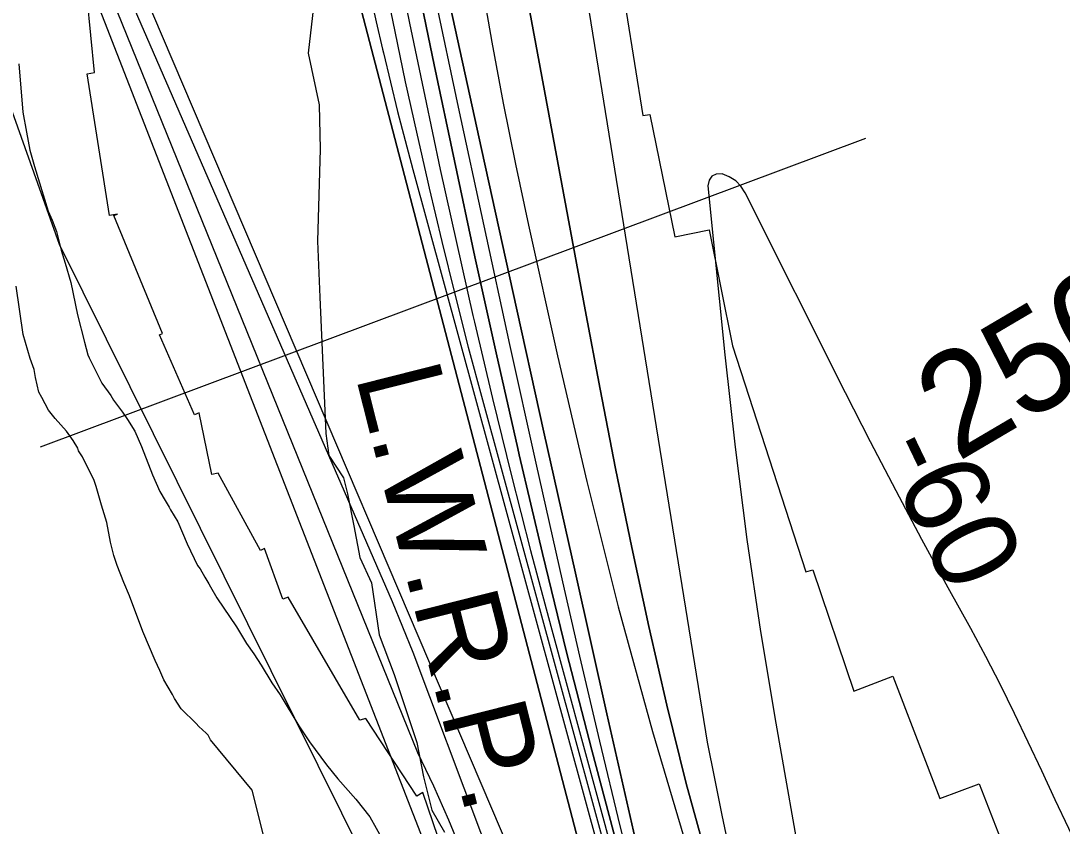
# Model space of a CAD drawing. Extents: x 3279314 to 3317160, y 734079 to 759431.
# Drawn here: x 3284746 to 3285762, y 756153 to 756939 of the extents above; entities that cross this region are included whole.
import ezdxf

# ---------------------------------------------------------------- set-up
doc = ezdxf.new("R2010")
doc.units = 0
for name, color, linetype in [('V-RIVR-EDGE', 7, 'Continuous'), ('V-RIVR-IDEN', 7, 'Continuous'), ('V-RIVR-RANG', 7, 'Continuous'), ('V-RRAP-RVMT', 7, 'Continuous'), ('V-SITE-VEGE', 7, 'Continuous'), ('V-TOPO-DPTH', 7, 'Continuous'), ('V-TOPO-MAJR', 7, 'Continuous'), ('V-TOPO-MINR', 7, 'Continuous'), ('V-TOPO-MINR-IDEN', 7, 'Continuous'), ('V-TOPO-WATR', 7, 'Continuous'), ('V-TOPO-WATR-IDEN', 7, 'Continuous')]:
    doc.layers.add(name, color=color, linetype=linetype)

msp = doc.modelspace()

# ---------------------------------------------------------------- linework, layer by layer
at = {"layer": 'V-RIVR-EDGE'}
msp.add_lwpolyline([(3285031.3, 756952.9), (3285026, 756907.7), (3285036.7, 756857.2), (3285037.9, 756813.8), (3285035.1, 756724.2), (3285037.6, 756669.4), (3285043.3, 756536.4), (3285046.3, 756515.1), (3285060.6, 756493.3), (3285064.5, 756477.7), (3285070.5, 756446.4), (3285076.5, 756415.5), (3285087.8, 756390.7), (3285095.5, 756340.2), (3285110.1, 756301.5), (3285132.1, 756235), (3285138.6, 756201.5), (3285146.8, 756168.9), (3285159.3, 756147.5)], dxfattribs=at)
at = {"layer": 'V-RIVR-RANG'}
msp.add_line((3284764.8, 756523.6), (3285570.4, 756824.7), dxfattribs=at)
at = {"layer": 'V-RRAP-RVMT'}
for p, q in [((3284817.4, 756888.8), (3284805.3, 757013.9)), ((3285336.4, 756948.3), (3285352.6, 756846.8)), ((3284810.2, 756887.5), (3284817.4, 756888.8)), ((3284832.1, 756749.3), (3284810.2, 756887.5)), ((3285352.6, 756846.8), (3285359.4, 756847.8)), ((3285359.4, 756847.8), (3285384, 756728.3)), ((3284840, 756750.5), (3284832.1, 756749.3)), ((3284836.5, 756749.1), (3284840, 756750.5)), ((3284884, 756634), (3284836.5, 756749.1)), ((3285384, 756728.3), (3285417.4, 756735.3)), ((3285417.4, 756735.3), (3285440.3, 756622.2)), ((3284881.1, 756632.7), (3284884, 756634)), ((3284915.2, 756554.8), (3284881.1, 756632.7)), ((3285440.3, 756622.2), (3285511.8, 756401.4)), ((3284919.8, 756556.8), (3284915.2, 756554.8)), ((3284932, 756496.5), (3284919.8, 756556.8)), ((3284938.3, 756497.8), (3284932, 756496.5)), ((3284979.7, 756422.2), (3284938.3, 756497.8)), ((3284983.6, 756424.3), (3284979.7, 756422.2)), ((3285001.4, 756375), (3284983.6, 756424.3)), ((3285511.8, 756401.4), (3285518.8, 756403.5)), ((3285518.8, 756403.5), (3285558.6, 756285.2)), ((3285006.7, 756376.9), (3285001.4, 756375)), ((3285076.5, 756256.7), (3285006.7, 756376.9)), ((3285558.6, 756285.2), (3285596.8, 756299.8)), ((3285596.8, 756299.8), (3285642.5, 756180.4)), ((3285082.3, 756258.5), (3285076.5, 756256.7)), ((3285132.1, 756182.8), (3285082.3, 756258.5)), ((3285642.5, 756180.4), (3285681, 756194.7)), ((3285681, 756194.7), (3285766, 755976.1)), ((3285138, 756186.3), (3285132.1, 756182.8)), ((3285152.9, 756142.2), (3285138, 756186.3))]:
    msp.add_line(p, q, dxfattribs=at)
at = {"layer": 'V-SITE-VEGE'}
for p, q in [((3284743.5, 756897.1), (3284747.7, 756849.9)), ((3284747.7, 756849.9), (3284751.1, 756830.5)), ((3284751.1, 756830.5), (3284754.5, 756813)), ((3284754.5, 756813), (3284759.1, 756796.9)), ((3284759.1, 756796.9), (3284772.4, 756753.6)), ((3284772.4, 756753.6), (3284776.3, 756744.6)), ((3284776.3, 756744.6), (3284780.3, 756733.6)), ((3284780.3, 756733.6), (3284785, 756715.5)), ((3284785, 756715.5), (3284788.9, 756702.6)), ((3284788.9, 756702.6), (3284794.3, 756683.9)), ((3284794.3, 756683.9), (3284801, 756652.2)), ((3284748, 756633), (3284741.2, 756680.2)), ((3284801, 756652.2), (3284807.6, 756625.7)), ((3284754.7, 756609.8), (3284748, 756633)), ((3284807.6, 756625.7), (3284811, 756613.4)), ((3284811, 756613.4), (3284812.3, 756610.2)), ((3284758.7, 756598.8), (3284754.7, 756609.8)), ((3284812.3, 756610.2), (3284824.8, 756585.7)), ((3284760, 756591.1), (3284758.7, 756598.8)), ((3284763.3, 756576.8), (3284760, 756591.1)), ((3284824.8, 756585.7), (3284833.3, 756573.5)), ((3284766, 756571.7), (3284763.3, 756576.8)), ((3284772.5, 756559.4), (3284766, 756571.7)), ((3284833.3, 756573.5), (3284835.9, 756569)), ((3284835.9, 756569), (3284845, 756557.4)), ((3284779.1, 756551.1), (3284772.5, 756559.4)), ((3284790.2, 756538.8), (3284779.1, 756551.1)), ((3284845, 756557.4), (3284849.6, 756550.3)), ((3284849.6, 756550.3), (3284856.8, 756538.7)), ((3284796.7, 756529.8), (3284790.2, 756538.8)), ((3284801.3, 756522.1), (3284796.7, 756529.8)), ((3284856.8, 756538.7), (3284863.4, 756523.9)), ((3284802, 756519.5), (3284801.3, 756522.1)), ((3284805.9, 756513.7), (3284802, 756519.5)), ((3284863.4, 756523.9), (3284874, 756496.1)), ((3284817.1, 756490.5), (3284805.9, 756513.7)), ((3284819.1, 756484.7), (3284817.1, 756490.5)), ((3284874, 756496.1), (3284881.2, 756480)), ((3284824.4, 756466.6), (3284819.1, 756484.7)), ((3284881.2, 756480), (3284886.5, 756471)), ((3284886.5, 756471), (3284890.4, 756464.5)), ((3284829.7, 756449.8), (3284824.4, 756466.6)), ((3284890.4, 756464.5), (3284891.7, 756461.9)), ((3284891.7, 756461.9), (3284898.9, 756450.3)), ((3284833.1, 756430.4), (3284829.7, 756449.8)), ((3284898.9, 756450.3), (3284908.1, 756429)), ((3284836.4, 756417.5), (3284833.1, 756430.4)), ((3284908.1, 756429), (3284918, 756407.8)), ((3284839.7, 756407.8), (3284836.4, 756417.5)), ((3284846.3, 756391), (3284839.7, 756407.8)), ((3284918, 756407.8), (3284920.6, 756404.5)), ((3284920.6, 756404.5), (3284925.2, 756396.2)), ((3284851.6, 756378.1), (3284846.3, 756391)), ((3284925.2, 756396.2), (3284929.2, 756389.7)), ((3284929.2, 756389.7), (3284930.9, 756386.8)), ((3284864.8, 756343.3), (3284851.6, 756378.1)), ((3284930.9, 756386.8), (3284937, 756376.2)), ((3284937, 756376.2), (3284956, 756347.8)), ((3284956, 756347.8), (3284965.8, 756331.7)), ((3284876.6, 756314.9), (3284864.8, 756343.3)), ((3284965.8, 756331.7), (3284973, 756321.4)), ((3284973, 756321.4), (3284980.2, 756310.5)), ((3284881.2, 756305.2), (3284876.6, 756314.9)), ((3284980.2, 756310.5), (3284990.7, 756293.1)), ((3284885.2, 756296.2), (3284881.2, 756305.2)), ((3284893.7, 756282), (3284885.2, 756296.2)), ((3284990.7, 756293.1), (3284998.6, 756281.5)), ((3284895.7, 756278.1), (3284893.7, 756282)), ((3284902.2, 756267.8), (3284895.7, 756278.1)), ((3284998.6, 756281.5), (3285016.9, 756251.2)), ((3284916.6, 756253.7), (3284902.2, 756267.8)), ((3284919.2, 756250.5), (3284916.6, 756253.7)), ((3284926.4, 756244.1), (3284919.2, 756250.5)), ((3285016.9, 756251.2), (3285027.4, 756235.8)), ((3284928.3, 756242.1), (3284926.4, 756244.1)), ((3284930.9, 756237.6), (3284928.3, 756242.1)), ((3284971.4, 756188.4), (3284930.9, 756237.6)), ((3285027.4, 756235.8), (3285043.8, 756213.2)), ((3285043.8, 756213.2), (3285054.9, 756199.7)), ((3285054.9, 756199.7), (3285072.5, 756179.8)), ((3284998.7, 756079.5), (3284971.4, 756188.4)), ((3285072.5, 756179.8), (3285086.2, 756162.4)), ((3285086.2, 756162.4), (3285098.7, 756140.5))]:
    msp.add_line(p, q, dxfattribs=at)
at = {"layer": 'V-TOPO-DPTH'}
for p, q in [((3285296.4, 756657.3), (3285218.5, 757078.1)), ((3285296.4, 756657.3), (3285218.5, 757078.1)), ((3285311.1, 756579.9), (3285296.4, 756657.3)), ((3285311.1, 756579.9), (3285296.4, 756657.3)), ((3285326.2, 756502.5), (3285311.1, 756579.9)), ((3285326.2, 756502.5), (3285311.1, 756579.9)), ((3285342.1, 756425.3), (3285326.2, 756502.5)), ((3285342.1, 756425.3), (3285326.2, 756502.5)), ((3285358.5, 756348.1), (3285342.1, 756425.3)), ((3285358.5, 756348.1), (3285342.1, 756425.3)), ((3285376.2, 756271.3), (3285358.5, 756348.1)), ((3285376.2, 756271.3), (3285358.5, 756348.1)), ((3285395.1, 756194.9), (3285376.2, 756271.3)), ((3285395.1, 756194.9), (3285376.2, 756271.3)), ((3285416, 756118.9), (3285395.1, 756194.9)), ((3285416, 756118.9), (3285395.1, 756194.9))]:
    msp.add_line(p, q, dxfattribs=at)
for points in [[(3285913.4, 754884.8), (3285634.5, 755409), (3285598.2, 755478), (3285562.4, 755547.3), (3285527.2, 755616.9), (3285492.4, 755686.7), (3285426.2, 755821.3), (3285425, 755824), (3285423.8, 755826.7), (3285422.9, 755829.5), (3285422, 755832.4), (3285401.7, 755907.4), (3285391, 755947.8), (3285380.7, 755988.3), (3285370.8, 756029), (3285361.4, 756069.7), (3285317.7, 756262.9), (3285286.9, 756400.3), (3285256.2, 756537.7), (3285225.8, 756675.2), (3285195.6, 756812.8), (3285136.8, 757082)], [(3285913.4, 754884.8), (3285634.5, 755409), (3285598.2, 755478), (3285562.4, 755547.3), (3285527.2, 755616.9), (3285492.4, 755686.7), (3285426.2, 755821.3), (3285425, 755824), (3285423.8, 755826.7), (3285422.9, 755829.5), (3285422, 755832.4), (3285401.7, 755907.4), (3285391, 755947.8), (3285380.7, 755988.3), (3285370.8, 756029), (3285361.4, 756069.7), (3285317.7, 756262.9), (3285286.9, 756400.3), (3285256.2, 756537.7), (3285225.8, 756675.2), (3285195.6, 756812.8), (3285136.8, 757082)], [(3285117.1, 757050.8), (3285149.1, 756896.1), (3285168.8, 756802.4), (3285188.9, 756708.8), (3285209.6, 756615.3), (3285230.6, 756521.9), (3285232.1, 756515.7), (3285254.7, 756419.4), (3285278.1, 756323.3), (3285302.8, 756227.5), (3285328.2, 756131.9), (3285407.8, 755839.5), (3285410.4, 755831), (3285413.3, 755822.6), (3285416.6, 755814.3), (3285420.3, 755806.2), (3285867.1, 754884.5)], [(3285867.1, 754884.5), (3285420.3, 755806.2), (3285416.6, 755814.3), (3285413.3, 755822.6), (3285410.4, 755831), (3285407.8, 755839.5), (3285328.2, 756131.9), (3285302.8, 756227.5), (3285278.1, 756323.3), (3285254.7, 756419.4), (3285232.1, 756515.7), (3285230.6, 756521.9), (3285209.6, 756615.3), (3285188.9, 756708.8), (3285168.8, 756802.4), (3285149.1, 756896.1), (3285117.1, 757050.8)], [(3286018.1, 754505.5), (3285995.9, 754546.8), (3285973.7, 754588), (3285951.4, 754629.3), (3285929, 754670.5), (3285879.6, 754761.2), (3285868.1, 754782.5), (3285856.7, 754803.8), (3285845.5, 754825.3), (3285834.5, 754846.8), (3285533.3, 755438.7), (3285503.9, 755498.8), (3285475.7, 755559.5), (3285449.4, 755621), (3285424.4, 755683), (3285396.6, 755755), (3285386.9, 755781.6), (3285377.7, 755808.5), (3285369.5, 755835.7), (3285361.8, 755863), (3285059.4, 757021.6)], [(3285100.5, 756977.9), (3285110.6, 756928.7), (3285120.9, 756879.6), (3285131.7, 756830.6), (3285142.8, 756781.7), (3285144.1, 756775.8), (3285156.4, 756724), (3285169.1, 756672.4), (3285182.4, 756620.9), (3285196.1, 756569.5), (3285393.6, 755846.6), (3285397.8, 755832.4), (3285402.5, 755818.3), (3285407.8, 755804.5), (3285413.6, 755790.8), (3285579.7, 755421.2), (3285626.5, 755319.2)], [(3285100.5, 756977.9), (3285110.6, 756928.7), (3285120.9, 756879.6), (3285131.7, 756830.6), (3285142.8, 756781.7), (3285144.1, 756775.8), (3285156.4, 756724), (3285169.1, 756672.4), (3285182.4, 756620.9), (3285196.1, 756569.5), (3285393.6, 755846.6), (3285397.8, 755832.4), (3285402.5, 755818.3), (3285407.8, 755804.5), (3285413.6, 755790.8), (3285579.7, 755421.2), (3285626.5, 755319.2)], [(3285194.9, 756978.3), (3285205.4, 756918.5), (3285216.4, 756858.8), (3285228.5, 756799.3), (3285241.1, 756739.9), (3285269.3, 756612.3), (3285298, 756489.6), (3285328.6, 756367.4), (3285362.2, 756245.9), (3285397.8, 756125), (3285469.5, 755891.6), (3285476.3, 755871.4), (3285483.7, 755851.4), (3285492.1, 755831.9), (3285501.1, 755812.6), (3285815.9, 755182.3)], [(3285194.9, 756978.3), (3285205.4, 756918.5), (3285216.4, 756858.8), (3285228.5, 756799.3), (3285241.1, 756739.9), (3285269.3, 756612.3), (3285298, 756489.6), (3285328.6, 756367.4), (3285362.2, 756245.9), (3285397.8, 756125), (3285469.5, 755891.6), (3285476.3, 755871.4), (3285483.7, 755851.4), (3285492.1, 755831.9), (3285501.1, 755812.6), (3285815.9, 755182.3)]]:
    msp.add_lwpolyline(points, dxfattribs=at)
at = {"layer": 'V-TOPO-MAJR'}
for points in [[(3285271.8, 757124.4), (3285415.4, 756235.4), (3285422.6, 756199.8), (3285429.9, 756164.2), (3285437.3, 756128.6), (3285444.9, 756093), (3285452.9, 756057.6), (3285461.6, 756022.4), (3285471.2, 755987.3), (3285481.4, 755952.5), (3285505.4, 755874.7), (3285507.5, 755868.5), (3285509.8, 755862.3), (3285512.4, 755856.2), (3285515.3, 755850.3), (3285590.5, 755704.3), (3285631.6, 755625.7), (3285673.3, 755547.4), (3285716, 755469.7), (3285759.3, 755392.3), (3286005.2, 754959.4)], [(3284824.7, 756985.5), (3285132.8, 756225.4), (3285148.5, 756192.7), (3285163.1, 756159.4), (3285309.9, 755803.2), (3285313.8, 755794), (3285317.8, 755784.8), (3285322.1, 755775.8), (3285326.4, 755766.8), (3285655.6, 755104.7)]]:
    msp.add_lwpolyline(points, dxfattribs=at)
at = {"layer": 'V-TOPO-MINR'}
for p, q in [((3285218.5, 757078.1), (3285296.4, 756657.3)), ((3285296.4, 756657.3), (3285311.1, 756579.9)), ((3285311.1, 756579.9), (3285326.2, 756502.5)), ((3285326.2, 756502.5), (3285342.1, 756425.3)), ((3285342.1, 756425.3), (3285358.5, 756348.1)), ((3285358.5, 756348.1), (3285376.2, 756271.3)), ((3285376.2, 756271.3), (3285395.1, 756194.9)), ((3285395.1, 756194.9), (3285416, 756118.9))]:
    msp.add_line(p, q, dxfattribs=at)
for points in [[(3285136.8, 757082), (3285195.6, 756812.8), (3285225.8, 756675.2), (3285256.2, 756537.7), (3285286.9, 756400.3), (3285317.7, 756262.9), (3285361.4, 756069.7), (3285370.8, 756029), (3285380.7, 755988.3), (3285391, 755947.8), (3285401.7, 755907.4), (3285422, 755832.4), (3285422.9, 755829.5), (3285423.8, 755826.7), (3285425, 755824), (3285426.2, 755821.3), (3285492.4, 755686.7), (3285527.2, 755616.9), (3285562.4, 755547.3), (3285598.2, 755478), (3285634.5, 755409), (3285913.4, 754884.8)], [(3285127.6, 757067.4), (3285172.6, 756855), (3285197.5, 756739.1), (3285222.7, 756623.3), (3285248.4, 756507.6), (3285274.4, 756391.9), (3285290.9, 756319.3), (3285310.3, 756236.4), (3285330.4, 756153.6), (3285351.5, 756071.1), (3285373.4, 755988.8), (3285414.9, 755836), (3285416.6, 755830.3), (3285418.6, 755824.7), (3285420.8, 755819.2), (3285423.3, 755813.8), (3285632.8, 755385.6), (3285678.2, 755293.8)], [(3285117.1, 757050.8), (3285149.1, 756896.1), (3285168.8, 756802.4), (3285188.9, 756708.8), (3285209.6, 756615.3), (3285230.6, 756521.9), (3285232.1, 756515.7), (3285254.7, 756419.4), (3285278.1, 756323.3), (3285302.8, 756227.5), (3285328.2, 756131.9), (3285407.8, 755839.5), (3285410.4, 755831), (3285413.3, 755822.6), (3285416.6, 755814.3), (3285420.3, 755806.2), (3285867.1, 754884.5)], [(3285105.6, 757032.8), (3285125, 756937), (3285139.8, 756865.6), (3285155, 756794.2), (3285170.7, 756722.9), (3285186.8, 756651.8), (3285188.3, 756645), (3285205.9, 756570.6), (3285224.1, 756496.4), (3285243.1, 756422.3), (3285262.8, 756348.5), (3285400.7, 755843.1), (3285404.1, 755831.7), (3285407.9, 755820.5), (3285412.3, 755809.4), (3285417.1, 755798.6), (3285720.8, 755153.8)], [(3284844, 757017.6), (3285314.7, 755914.1), (3285337.4, 755833.4), (3285342.8, 755815.2), (3285348.5, 755797.1), (3285354.7, 755779.1), (3285361.3, 755761.3), (3285368.3, 755743.6), (3285375.7, 755726.1), (3285383.6, 755708.9), (3285392, 755691.8), (3285816.6, 754851.7), (3285830.8, 754823.9), (3285845.2, 754796.3), (3285859.7, 754768.7), (3285874.5, 754741.2), (3285898.7, 754696.5), (3285913.9, 754668.3), (3285929.1, 754640.1), (3285944.1, 754611.8), (3285959.1, 754583.4), (3285973.8, 754555), (3285988.3, 754526.5), (3286002.5, 754497.8)], [(3285059.4, 757021.6), (3285361.8, 755863), (3285369.5, 755835.7), (3285377.7, 755808.5), (3285386.9, 755781.6), (3285396.6, 755755), (3285424.4, 755683), (3285449.4, 755621), (3285475.7, 755559.5), (3285503.9, 755498.8), (3285533.3, 755438.7), (3285834.5, 754846.8), (3285845.5, 754825.3), (3285856.7, 754803.8), (3285868.1, 754782.5), (3285879.6, 754761.2), (3285929, 754670.5), (3285951.4, 754629.3), (3285973.7, 754588), (3285995.9, 754546.8), (3286018.1, 754505.5)], [(3284834.3, 757001.6), (3285107.9, 756372.7), (3285128.1, 756323.2), (3285326.4, 755796.4), (3285327.8, 755792.9), (3285329.3, 755789.5), (3285330.8, 755786), (3285332.4, 755782.7), (3285415.6, 755614), (3285458.9, 755526.3), (3285502.6, 755438.8), (3285546.5, 755351.4)], [(3285194.9, 756978.3), (3285205.4, 756918.5), (3285216.4, 756858.8), (3285228.5, 756799.3), (3285241.1, 756739.9), (3285269.3, 756612.3), (3285298, 756489.6), (3285328.6, 756367.4), (3285362.2, 756245.9), (3285397.8, 756125), (3285469.5, 755891.6), (3285476.3, 755871.4), (3285483.7, 755851.4), (3285492.1, 755831.9), (3285501.1, 755812.6), (3285815.9, 755182.3)], [(3284815.1, 756969.4), (3285188.4, 756011.2), (3285197.2, 755992.8), (3285276.8, 755815.9), (3285286, 755795.8), (3285295.4, 755775.7), (3285304.9, 755755.8), (3285314.6, 755735.8), (3285572.4, 755212.3), (3285609, 755137.2), (3285645.4, 755062), (3285681.3, 754986.5), (3285716.9, 754910.9), (3285758.1, 754822.6), (3285772.6, 754790.9), (3285786.9, 754759.1), (3285800.8, 754727.1), (3285814.5, 754695), (3285861.5, 754582.4), (3285867.6, 754567.2), (3285873.4, 754551.9), (3285878.8, 754536.4), (3285883.8, 754520.8), (3285888.6, 754505.1)], [(3285086.7, 756965), (3285092.6, 756938.3), (3285098.7, 756911.6), (3285099.5, 756907.8), (3285106.3, 756879.3), (3285113.3, 756850.8), (3285120.7, 756822.4), (3285128.2, 756794.1), (3285386.4, 755850.2), (3285391.5, 755833.1), (3285396.9, 755816.1), (3285403, 755799.3), (3285409.4, 755782.7), (3285483.7, 755602.1), (3285528.9, 755495.8), (3285575.9, 755390.4), (3285625.5, 755286.2)], [(3284708.4, 756930), (3284783.1, 756721.1), (3285219.3, 755842.7), (3285222.2, 755838), (3285225, 755833.1), (3285227.6, 755828.1), (3285230, 755823.1), (3285241.7, 755797), (3285250, 755778.8), (3285258.3, 755760.7), (3285266.8, 755742.7), (3285275.3, 755724.6), (3285300.3, 755672.5), (3285321.3, 755628.5), (3285342.4, 755584.5), (3285363.5, 755540.4), (3285384.5, 755496.4), (3285738.3, 754756.8)], [(3285755.2, 756179.1), (3285742.1, 756207.3), (3285729, 756235.4), (3285715.6, 756263.4), (3285701.9, 756291.2), (3285687.5, 756318.8), (3285672.8, 756346.1), (3285650.9, 756385.9), (3285625.2, 756433.2), (3285599.9, 756480.6), (3285575.1, 756528.3), (3285550.7, 756576.2), (3285452.7, 756771.4), (3285448.4, 756777.7), (3285443.4, 756783), (3285437.1, 756786.9), (3285430.1, 756789.9), (3285424.4, 756789.5), (3285420, 756787.6), (3285417.5, 756783.6), (3285416.2, 756778.1), (3285432.8, 756613.3), (3285442.9, 756523.1), (3285454.3, 756433.1), (3285467.7, 756343.4), (3285482.5, 756253.8), (3285536.6, 755947)], [(3286332.6, 755132.8), (3286262.9, 755254.5), (3286220.9, 755327.9), (3286179, 755401.3), (3286137.2, 755474.7), (3286095.4, 755548.2), (3285868.9, 755947.4), (3285855.6, 755971.5), (3285842.7, 755995.8), (3285830.3, 756020.3), (3285818.3, 756045.1), (3285781.6, 756122.9), (3285768.4, 756151), (3285755.2, 756179.1)]]:
    msp.add_lwpolyline(points, dxfattribs=at)
at = {"layer": 'V-TOPO-WATR'}
msp.add_lwpolyline([(3285100.5, 756977.9), (3285110.6, 756928.7), (3285120.9, 756879.6), (3285131.7, 756830.6), (3285142.8, 756781.7), (3285144.1, 756775.8), (3285156.4, 756724), (3285169.1, 756672.4), (3285182.4, 756620.9), (3285196.1, 756569.5), (3285393.6, 755846.6), (3285397.8, 755832.4), (3285402.5, 755818.3), (3285407.8, 755804.5), (3285413.6, 755790.8), (3285579.7, 755421.2), (3285626.5, 755319.2)], dxfattribs=at)

# ---------------------------------------------------------------- texts
at = {"layer": 'V-RIVR-IDEN'}
msp.add_text('250', height=100, rotation=30.4691, dxfattribs=at).set_placement((3285659.6, 756508.2))
msp.add_text('250', height=100, rotation=30.4691, dxfattribs=at).set_placement((3285659.6, 756508.2))
at = {"layer": 'V-TOPO-MINR-IDEN'}
msp.add_text('-60', height=83, rotation=295.6666, dxfattribs=at).set_placement((3285582.7, 756521.5))
at = {"layer": 'V-TOPO-WATR-IDEN'}
msp.add_text('L.W.R.P.', height=83, rotation=284.1889, dxfattribs=at).set_placement((3285072.1, 756592.8))

doc.saveas('drawing.dxf')
